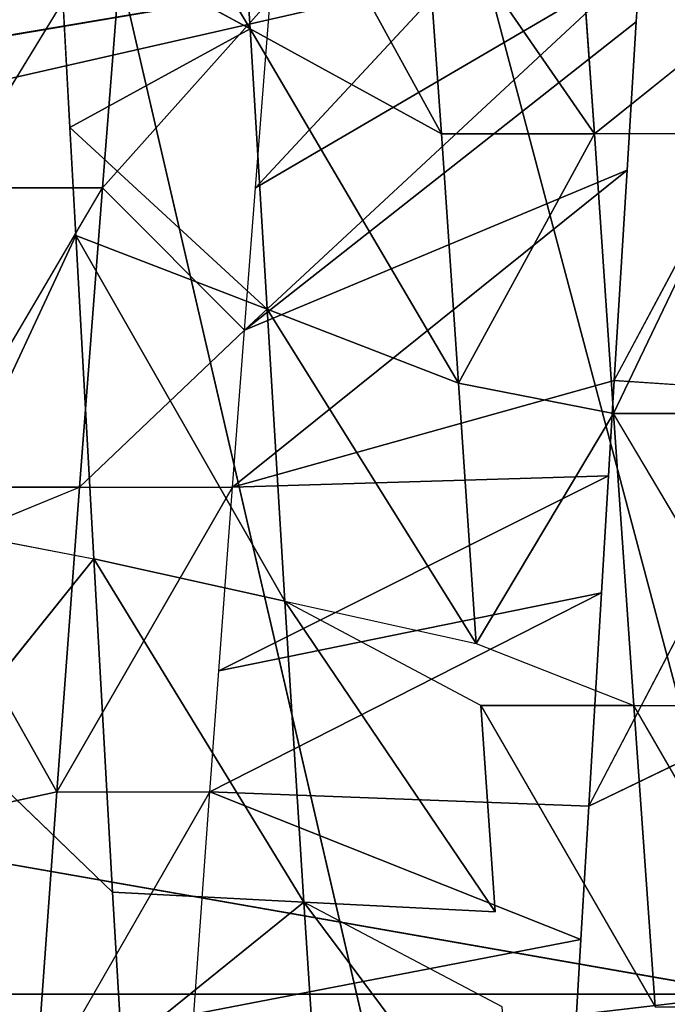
# Model space of a CAD drawing. Extents: x 0 to 40, y 0 to 81.9.
# Tile 282 of 623: x 4.831 to 5.201, y 74.874 to 75.437. Entities that reach past the tile are written whole.
import ezdxf

# ---------------------------------------------------------------- set-up
doc = ezdxf.new("R2010")
doc.units = 0
doc.header["$LTSCALE"] = 25.4
doc.layers.get('0').update_dxf_attribs({"color": 13, "linetype": 'CONTINUOUS'})

# ---------------------------------------------------------------- blocks, each defined once
blk = doc.blocks.new('ICE-TUBE-LED-S-8118_STL')
at = {"color": 0}
for p, q in [((75.51377, 18.65613, 44.27866), (75.19833, 16.85613, 44.25)), ((75.51377, 18.65613, 44.27866), (75.19833, 16.85613, 44.25)), ((75.19833, 18.65613, 44.25), (75.19833, 16.85613, 44.25)), ((75.19833, 18.65613, 44.25), (75.19833, 16.85613, 44.25)), ((75.40926, 18.65613, 47.73724), (75.81889, 16.85613, 47.63628)), ((75.40926, 18.65613, 47.73724), (75.81889, 16.85613, 47.63628)), ((75.81889, 16.85613, 44.36372), (75.51377, 18.65613, 44.27866)), ((75.81889, 16.85613, 44.36372), (75.51377, 18.65613, 44.27866)), ((75.29469, 17.34265, 44.43184), (75.31416, 17.25373, 44.43316)), ((75.29469, 17.34265, 44.43184), (75.31416, 17.25373, 44.43316)), ((75.45119, 17.33106, 44.44937), (75.31416, 17.25373, 44.43316)), ((75.45119, 17.33106, 44.44937), (75.31416, 17.25373, 44.43316)), ((75.45119, 17.33106, 44.44937), (75.48847, 17.24076, 44.45591)), ((75.48847, 17.32826, 44.45591), (75.48847, 17.24076, 44.45591)), ((75.48847, 17.32826, 44.45591), (75.6597, 17.22766, 44.49816)), ((75.46441, 17.32108, 47.93176), (75.44742, 17.23263, 47.93402)), ((75.46441, 17.32108, 47.93176), (75.6323, 17.24289, 47.9011)), ((75.34565, 17.31437, 47.94443), (75.25677, 17.22178, 47.94912)), ((75.34565, 17.31437, 47.94443), (75.44742, 17.23263, 47.93402)), ((75.6597, 17.31516, 44.49816), (75.6597, 17.22766, 44.49816)), ((75.6597, 17.31516, 44.49816), (75.82462, 17.21468, 44.55911)), ((75.31416, 17.25373, 44.43316), (75.14007, 17.26633, 44.42997)), ((75.31416, 17.25373, 44.43316), (75.14007, 17.26633, 44.42997)), ((75.14007, 17.26633, 44.42997), (75.31416, 17.16623, 44.43316)), ((75.94638, 17.26043, 47.80081), (75.75049, 17.1432, 47.67173)), ((75.94638, 17.26043, 47.80081), (75.75049, 17.1432, 47.67173)), ((75.31416, 17.25373, 44.43316), (75.48847, 17.15326, 44.45591)), ((75.31416, 17.25373, 44.43316), (75.48847, 17.24076, 44.45591)), ((75.31416, 17.25373, 44.43316), (75.31416, 17.16623, 44.43316)), ((75.31416, 17.25373, 44.43316), (75.48847, 17.24076, 44.45591)), ((75.6942, 17.24626, 47.8859), (75.8099, 17.25258, 47.85162)), ((75.8099, 17.25258, 47.85162), (75.75049, 17.1432, 47.67173)), ((75.8099, 17.25258, 47.85162), (75.75049, 17.1432, 47.67173)), ((75.6942, 17.24626, 47.8859), (75.59013, 17.13351, 47.7164)), ((75.6942, 17.24626, 47.8859), (75.59013, 17.13351, 47.7164)), ((75.6323, 17.24289, 47.9011), (75.6942, 17.24626, 47.8859)), ((75.6942, 17.24626, 47.8859), (75.75049, 17.1432, 47.67173)), ((75.6942, 17.24626, 47.8859), (75.75049, 17.1432, 47.67173)), ((75.6323, 17.24289, 47.9011), (75.42322, 17.12326, 47.74613)), ((75.6323, 17.24289, 47.9011), (75.42322, 17.12326, 47.74613)), ((75.44742, 17.23263, 47.93402), (75.6323, 17.24289, 47.9011)), ((75.44742, 17.23263, 47.93402), (75.6323, 17.24289, 47.9011)), ((75.48847, 17.24076, 44.45591), (75.48847, 17.15326, 44.45591)), ((75.48847, 17.24076, 44.45591), (75.57816, 17.14644, 44.47549)), ((75.48847, 17.24076, 44.45591), (75.6597, 17.22766, 44.49816)), ((75.48847, 17.24076, 44.45591), (75.6597, 17.22766, 44.49816)), ((75.6323, 17.24289, 47.9011), (75.59013, 17.13351, 47.7164)), ((75.6323, 17.24289, 47.9011), (75.59013, 17.13351, 47.7164)), ((75.25109, 17.11241, 47.75977), (75.44742, 17.23263, 47.93402)), ((75.25109, 17.11241, 47.75977), (75.44742, 17.23263, 47.93402)), ((75.25677, 17.22178, 47.94912), (75.44742, 17.23263, 47.93402)), ((75.25677, 17.22178, 47.94912), (75.44742, 17.23263, 47.93402)), ((75.42322, 17.12326, 47.74613), (75.44742, 17.23263, 47.93402)), ((75.42322, 17.12326, 47.74613), (75.44742, 17.23263, 47.93402)), ((75.6597, 17.22766, 44.49816), (75.57816, 17.14644, 44.47549)), ((75.767, 17.13176, 44.53541), (75.6597, 17.22766, 44.49816)), ((75.6597, 17.22766, 44.49816), (75.82462, 17.21468, 44.55911)), ((75.6597, 17.22766, 44.49816), (75.82462, 17.21468, 44.55911)), ((75.16699, 17.21658, 47.94975), (75.25677, 17.22178, 47.94912)), ((75.16699, 17.21658, 47.94975), (75.25109, 17.11241, 47.75977)), ((75.16699, 17.21658, 47.94975), (75.25109, 17.11241, 47.75977)), ((75.25677, 17.22178, 47.94912), (75.25109, 17.11241, 47.75977)), ((75.25677, 17.22178, 47.94912), (75.25109, 17.11241, 47.75977)), ((75.22965, 16.95408, 44.05025), (75.187, 17.17546, 44.42893)), ((75.187, 17.17546, 44.42893), (75.31416, 17.16623, 44.43316)), ((75.22965, 16.95408, 44.05025), (75.187, 17.17546, 44.42893)), ((75.31416, 17.16623, 44.43316), (75.22965, 16.95408, 44.05025)), ((75.31416, 17.16623, 44.43316), (75.22965, 16.95408, 44.05025)), ((75.30592, 16.94961, 44.05297), (75.31416, 17.16623, 44.43316)), ((75.30592, 16.94961, 44.05297), (75.31416, 17.16623, 44.43316)), ((75.42787, 16.94238, 44.06356), (75.31416, 17.16623, 44.43316)), ((75.31416, 17.16623, 44.43316), (75.38327, 17.16113, 44.43981)), ((75.42787, 16.94238, 44.06356), (75.31416, 17.16623, 44.43316)), ((75.49484, 16.93836, 44.07268), (75.38327, 17.16113, 44.43981)), ((75.38327, 17.16113, 44.43981), (75.48847, 17.15326, 44.45591)), ((75.49484, 16.93836, 44.07268), (75.38327, 17.16113, 44.43981)), ((75.42787, 16.94238, 44.06356), (75.38327, 17.16113, 44.43981)), ((75.42787, 16.94238, 44.06356), (75.38327, 17.16113, 44.43981)), ((75.48847, 17.15326, 44.45591), (75.49484, 16.93836, 44.07268)), ((75.66975, 16.92769, 44.10785), (75.48847, 17.15326, 44.45591)), ((75.48847, 17.15326, 44.45591), (75.57816, 17.14644, 44.47549)), ((75.66975, 16.92769, 44.10785), (75.48847, 17.15326, 44.45591)), ((75.54939, 16.93506, 44.08186), (75.48847, 17.15326, 44.45591)), ((75.54939, 16.93506, 44.08186), (75.48847, 17.15326, 44.45591)), ((75.48847, 17.15326, 44.45591), (75.49484, 16.93836, 44.07268)), ((75.90817, 17.15335, 47.61111), (75.69056, 17.03379, 47.49201)), ((75.90817, 17.15335, 47.61111), (75.69056, 17.03379, 47.49201)), ((75.75049, 17.1432, 47.67173), (75.90817, 17.15335, 47.61111)), ((75.75049, 17.1432, 47.67173), (75.90817, 17.15335, 47.61111)), ((75.54797, 17.02414, 47.53171), (75.75049, 17.1432, 47.67173)), ((75.54797, 17.02414, 47.53171), (75.75049, 17.1432, 47.67173)), ((75.57816, 17.14644, 44.47549), (75.6597, 17.14016, 44.49816)), ((75.75452, 16.92244, 44.131), (75.57816, 17.14644, 44.47549)), ((75.75452, 16.92244, 44.131), (75.57816, 17.14644, 44.47549)), ((75.66975, 16.92769, 44.10785), (75.57816, 17.14644, 44.47549)), ((75.66975, 16.92769, 44.10785), (75.57816, 17.14644, 44.47549)), ((75.75049, 17.1432, 47.67173), (75.59013, 17.13351, 47.7164)), ((75.75049, 17.1432, 47.67173), (75.59013, 17.13351, 47.7164)), ((75.75049, 17.1432, 47.67173), (75.69056, 17.03379, 47.49201)), ((75.75049, 17.1432, 47.67173), (75.69056, 17.03379, 47.49201)), ((75.78823, 16.92033, 44.14137), (75.6597, 17.14016, 44.49816)), ((75.90414, 16.91301, 44.18222), (75.6597, 17.14016, 44.49816)), ((75.6597, 17.14016, 44.49816), (75.767, 17.13176, 44.53541)), ((75.90414, 16.91301, 44.18222), (75.6597, 17.14016, 44.49816)), ((75.78823, 16.92033, 44.14137), (75.6597, 17.14016, 44.49816)), ((75.39902, 17.01388, 47.55824), (75.59013, 17.13351, 47.7164)), ((75.39902, 17.01388, 47.55824), (75.59013, 17.13351, 47.7164)), ((75.59013, 17.13351, 47.7164), (75.42322, 17.12326, 47.74613)), ((75.59013, 17.13351, 47.7164), (75.42322, 17.12326, 47.74613)), ((75.59013, 17.13351, 47.7164), (75.54797, 17.02414, 47.53171)), ((75.59013, 17.13351, 47.7164), (75.54797, 17.02414, 47.53171)), ((75.24541, 17.00303, 47.57041), (75.42322, 17.12326, 47.74613)), ((75.24541, 17.00303, 47.57041), (75.42322, 17.12326, 47.74613)), ((75.42322, 17.12326, 47.74613), (75.25109, 17.11241, 47.75977)), ((75.42322, 17.12326, 47.74613), (75.25109, 17.11241, 47.75977)), ((75.36343, 17.01139, 47.56242), (75.42322, 17.12326, 47.74613)), ((75.42322, 17.12326, 47.74613), (75.39902, 17.01388, 47.55824)), ((75.0761, 17.1011, 47.75631), (75.25109, 17.11241, 47.75977)), ((75.0761, 17.1011, 47.75631), (75.25109, 17.11241, 47.75977)), ((75.25109, 17.11241, 47.75977), (75.08925, 16.99172, 47.56732)), ((75.25109, 17.11241, 47.75977), (75.08925, 16.99172, 47.56732)), ((75.19107, 16.99913, 47.5711), (75.25109, 17.11241, 47.75977)), ((75.24541, 17.00303, 47.57041), (75.25109, 17.11241, 47.75977)), ((75.69056, 16.94629, 47.49201), (75.83179, 17.04397, 47.43775)), ((75.83179, 17.04397, 47.43775), (75.69056, 17.03379, 47.49201)), ((75.69056, 16.94629, 47.49201), (75.83179, 17.04397, 47.43775)), ((75.83179, 17.04397, 47.43775), (75.69056, 17.03379, 47.49201)), ((75.69056, 17.03379, 47.49201), (75.54797, 17.02414, 47.53171)), ((75.69056, 17.03379, 47.49201), (75.54797, 17.02414, 47.53171)), ((75.69056, 17.03379, 47.49201), (75.69056, 16.94629, 47.49201)), ((75.69056, 17.03379, 47.49201), (75.69056, 16.94629, 47.49201)), ((75.54797, 17.02414, 47.53171), (75.39902, 17.01388, 47.55824)), ((75.54797, 17.02414, 47.53171), (75.39902, 17.01388, 47.55824)), ((75.54797, 17.02414, 47.53171), (75.53059, 16.93546, 47.53558)), ((75.54797, 17.02414, 47.53171), (75.53059, 16.93546, 47.53558)), ((75.54797, 17.02414, 47.53171), (75.69056, 16.94629, 47.49201)), ((75.54797, 17.02414, 47.53171), (75.69056, 16.94629, 47.49201)), ((75.39902, 17.01388, 47.55824), (75.36343, 16.92389, 47.56242)), ((75.39902, 17.01388, 47.55824), (75.53059, 16.93546, 47.53558)), ((75.39902, 17.01388, 47.55824), (75.53059, 16.93546, 47.53558)), ((75.36343, 17.01139, 47.56242), (75.19107, 16.91163, 47.5711)), ((75.36343, 17.01139, 47.56242), (75.24541, 17.00303, 47.57041)), ((75.36343, 17.01139, 47.56242), (75.36343, 16.92389, 47.56242)), ((75.84733, 16.95764, 47.4308), (75.69056, 16.94629, 47.49201)), ((75.84733, 16.95764, 47.4308), (75.69056, 16.94629, 47.49201)), ((75.18427, 16.95671, 44.05005), (75.22965, 16.95408, 44.05025)), ((75.22965, 16.95408, 44.05025), (75.30592, 16.94961, 44.05297)), ((75.30592, 16.94961, 44.05297), (75.34946, 16.85954, 44.05587)), ((75.30592, 16.94961, 44.05297), (75.49486, 16.85085, 44.07268)), ((75.30592, 16.94961, 44.05297), (75.42787, 16.94238, 44.06356)), ((75.53059, 16.93546, 47.53558), (75.69056, 16.94629, 47.49201)), ((75.53059, 16.93546, 47.53558), (75.69056, 16.94629, 47.49201)), ((75.75704, 16.86348, 47.46841), (75.69056, 16.94629, 47.49201)), ((75.69056, 16.85879, 47.49201), (75.69056, 16.94629, 47.49201)), ((75.42787, 16.94238, 44.06356), (75.49484, 16.93836, 44.07268)), ((75.36343, 16.83639, 47.56242), (75.53059, 16.93546, 47.53558)), ((75.53059, 16.93546, 47.53558), (75.36343, 16.92389, 47.56242)), ((75.53059, 16.93546, 47.53558), (75.36343, 16.92389, 47.56242)), ((75.49484, 16.93836, 44.07268), (75.54939, 16.93506, 44.08186)), ((75.53059, 16.84796, 47.53558), (75.53059, 16.93546, 47.53558)), ((75.54939, 16.93506, 44.08186), (75.54353, 16.84791, 44.0808)), ((75.54939, 16.93506, 44.08186), (75.73473, 16.83617, 44.12523)), ((75.54939, 16.93506, 44.08186), (75.66975, 16.92769, 44.10785)), ((75.19107, 16.82413, 47.5711), (75.36343, 16.92389, 47.56242)), ((75.36343, 16.92389, 47.56242), (75.36343, 16.83639, 47.56242)), ((75.66975, 16.92769, 44.10785), (75.75452, 16.92244, 44.131)), ((75.75452, 16.92244, 44.131), (75.78823, 16.92033, 44.14137))]:
    blk.add_line(p, q, dxfattribs=at)
mesh = blk.add_polyface(dxfattribs=at)
corners = [(81.99833, 18.65613, 0), (32.39832, 18.53461, 0), (32.39832, 18.65613, 0), (33.41051, 17.76106, 0), (34.4478, 16.85461, 0), (35.42089, 15.87956, 0), (36.32527, 14.84046, 0), (37.15673, 13.74214, 0), (37.91139, 12.58971, 0), (38.58575, 11.38851, 0), (39.17668, 10.14416, 0), (39.68142, 8.86242, 0), (40.09764, 7.54925, 0), (40.42338, 6.21078, 0), (40.65715, 4.85321, 0), (40.79784, 3.48288, 0), (40.84481, 2.10613, 0), (81.99833, -14.44387, 0), (33.41051, -13.5488, 0), (32.39832, -14.44387, 0), (32.39832, -14.32234, 0), (34.4478, -12.64234, 0), (35.42089, -11.6673, 0), (36.32527, -10.6282, 0), (37.15673, -9.52987, 0), (37.91139, -8.37744, 0), (38.58575, -7.17625, 0), (39.17668, -5.93189, 0), (39.68142, -4.65015, 0), (40.09764, -3.33699, 0), (40.42338, -1.99851, 0), (40.65715, -0.64095, 0), (40.79784, 0.72939, 0)]
mesh.append_faces([[corners[k] for k in face] for face in [(0, 1, 2), (18, 19, 20)]], dxfattribs={"vtx0": -1, "color": 0})
mesh.append_faces([[corners[k] for k in face] for face in [(1, 0, 3), (3, 0, 4), (4, 0, 5), (5, 0, 6), (6, 0, 7), (7, 0, 8), (8, 0, 9), (9, 0, 10), (10, 0, 11), (11, 0, 12), (12, 0, 13), (13, 0, 14), (14, 0, 15), (15, 0, 16), (19, 18, 17)]], dxfattribs={"vtx0": -1, "vtx1": -1, "color": 0})
mesh.append_faces([[corners[k] for k in face] for face in [(16, 0, 17), (17, 18, 21), (17, 21, 22), (17, 22, 23), (17, 23, 24), (17, 24, 25), (17, 25, 26), (17, 26, 27), (17, 27, 28), (17, 28, 29), (17, 29, 30), (17, 30, 31), (17, 31, 32), (17, 32, 16)]], dxfattribs={"vtx0": -1, "vtx2": -1, "color": 0})
mesh = blk.add_polyface(dxfattribs=at)
corners = [(81.99833, -14.44387, 92), (32.39832, -14.32234, 92), (32.39832, -14.44387, 92), (33.41051, -13.5488, 92), (34.4478, -12.64234, 92), (35.42089, -11.6673, 92), (36.32527, -10.6282, 92), (37.15673, -9.52987, 92), (37.91139, -8.37744, 92), (38.58575, -7.17625, 92), (39.17668, -5.93189, 92), (39.68142, -4.65015, 92), (40.09764, -3.33699, 92), (40.42338, -1.99851, 92), (40.65715, -0.64095, 92), (40.79784, 0.72939, 92), (40.84481, 2.10613, 92), (33.41051, 17.76106, 92), (32.39832, 18.65613, 92), (32.39832, 18.53461, 92), (81.99833, 18.65613, 92), (34.4478, 16.85461, 92), (35.42089, 15.87956, 92), (36.32527, 14.84046, 92), (37.15673, 13.74214, 92), (37.91139, 12.58971, 92), (38.58575, 11.38851, 92), (39.17668, 10.14416, 92), (39.68142, 8.86242, 92), (40.09764, 7.54925, 92), (40.42338, 6.21078, 92), (40.65715, 4.85321, 92), (40.79784, 3.48288, 92)]
mesh.append_faces([[corners[k] for k in face] for face in [(0, 1, 2), (17, 18, 19)]], dxfattribs={"vtx0": -1, "color": 0})
mesh.append_faces([[corners[k] for k in face] for face in [(1, 0, 3), (3, 0, 4), (4, 0, 5), (5, 0, 6), (6, 0, 7), (7, 0, 8), (8, 0, 9), (9, 0, 10), (10, 0, 11), (11, 0, 12), (12, 0, 13), (13, 0, 14), (14, 0, 15), (15, 0, 16), (18, 17, 20), (20, 16, 0)]], dxfattribs={"vtx0": -1, "vtx1": -1, "color": 0})
mesh.append_faces([[corners[k] for k in face] for face in [(20, 17, 21), (20, 21, 22), (20, 22, 23), (20, 23, 24), (20, 24, 25), (20, 25, 26), (20, 26, 27), (20, 27, 28), (20, 28, 29), (20, 29, 30), (20, 30, 31), (20, 31, 32), (20, 32, 16)]], dxfattribs={"vtx0": -1, "vtx2": -1, "color": 0})
mesh = blk.add_polyface(dxfattribs=at)
corners = [(75.19833, 16.85613, 44.25), (74.98739, 18.65613, 44.26276), (74.98739, 16.85613, 44.26276), (75.19833, 18.65613, 44.25)]
mesh.append_faces([[corners[k] for k in face] for face in [(0, 1, 2), (1, 0, 3)]], dxfattribs={"vtx0": -1, "color": 0})
mesh = blk.add_polyface(dxfattribs=at)
corners = [(75.81889, 16.85613, 47.63628), (74.98739, 16.85613, 47.73724), (75.40926, 18.65613, 47.73724)]
mesh.append_faces([[corners[k] for k in face] for face in [(0, 1, 2)]], dxfattribs={"color": 0})
mesh = blk.add_polyface(dxfattribs=at)
corners = [(75.40926, 18.65613, 47.73724), (74.98739, 16.85613, 47.73724), (74.98739, 18.65613, 47.73724)]
mesh.append_faces([[corners[k] for k in face] for face in [(0, 1, 2)]], dxfattribs={"color": 0})
mesh = blk.add_polyface(dxfattribs=at)
corners = [(75.81889, 16.85613, 44.36372), (75.51377, 18.65613, 44.27866), (75.19833, 16.85613, 44.25)]
mesh.append_faces([[corners[k] for k in face] for face in [(0, 1, 2)]], dxfattribs={"color": 0})
mesh = blk.add_polyface(dxfattribs=at)
corners = [(75.51377, 18.65613, 44.27866), (75.19833, 18.65613, 44.25), (75.19833, 16.85613, 44.25)]
mesh.append_faces([[corners[k] for k in face] for face in [(0, 1, 2)]], dxfattribs={"color": 0})
mesh = blk.add_polyface(dxfattribs=at)
corners = [(75.81889, 16.85613, 47.63628), (75.40926, 18.65613, 47.73724), (75.81889, 18.65613, 47.63628)]
mesh.append_faces([[corners[k] for k in face] for face in [(0, 1, 2)]], dxfattribs={"color": 0})
mesh = blk.add_polyface(dxfattribs=at)
corners = [(75.81889, 18.65613, 44.36372), (75.51377, 18.65613, 44.27866), (75.81889, 16.85613, 44.36372)]
mesh.append_faces([[corners[k] for k in face] for face in [(0, 1, 2)]], dxfattribs={"color": 0})
mesh = blk.add_polyface(dxfattribs=at)
corners = [(75.29469, 17.34265, 44.43184), (75.14007, 17.26633, 44.42997), (75.14007, 17.35383, 44.42997)]
mesh.append_faces([[corners[k] for k in face] for face in [(0, 1, 2)]], dxfattribs={"color": 0})
mesh = blk.add_polyface(dxfattribs=at)
corners = [(75.31416, 17.25373, 44.43316), (75.14007, 17.26633, 44.42997), (75.29469, 17.34265, 44.43184)]
mesh.append_faces([[corners[k] for k in face] for face in [(0, 1, 2)]], dxfattribs={"color": 0})
mesh = blk.add_polyface(dxfattribs=at)
corners = [(75.45119, 17.33106, 44.44937), (75.31416, 17.25373, 44.43316), (75.29469, 17.34265, 44.43184)]
mesh.append_faces([[corners[k] for k in face] for face in [(0, 1, 2)]], dxfattribs={"color": 0})
mesh = blk.add_polyface(dxfattribs=at)
corners = [(75.48847, 17.24076, 44.45591), (75.31416, 17.25373, 44.43316), (75.45119, 17.33106, 44.44937)]
mesh.append_faces([[corners[k] for k in face] for face in [(0, 1, 2)]], dxfattribs={"color": 0})
mesh = blk.add_polyface(dxfattribs=at)
corners = [(75.6597, 17.22766, 44.49816), (75.48847, 17.24076, 44.45591), (75.48847, 17.32826, 44.45591)]
mesh.append_faces([[corners[k] for k in face] for face in [(0, 1, 2)]], dxfattribs={"color": 0})
mesh = blk.add_polyface(dxfattribs=at)
corners = [(75.6323, 17.24289, 47.9011), (75.46441, 17.32108, 47.93176), (75.44742, 17.23263, 47.93402)]
mesh.append_faces([[corners[k] for k in face] for face in [(0, 1, 2)]], dxfattribs={"color": 0})
mesh = blk.add_polyface(dxfattribs=at)
corners = [(75.44742, 17.23263, 47.93402), (75.34565, 17.31437, 47.94443), (75.25677, 17.22178, 47.94912)]
mesh.append_faces([[corners[k] for k in face] for face in [(0, 1, 2)]], dxfattribs={"color": 0})
mesh = blk.add_polyface(dxfattribs=at)
corners = [(75.82462, 17.21468, 44.55911), (75.6597, 17.22766, 44.49816), (75.6597, 17.31516, 44.49816)]
mesh.append_faces([[corners[k] for k in face] for face in [(0, 1, 2)]], dxfattribs={"color": 0})
mesh = blk.add_polyface(dxfattribs=at)
corners = [(75.31416, 17.16623, 44.43316), (75.14007, 17.26633, 44.42997), (75.31416, 17.25373, 44.43316)]
mesh.append_faces([[corners[k] for k in face] for face in [(0, 1, 2)]], dxfattribs={"color": 0})
mesh = blk.add_polyface(dxfattribs=at)
corners = [(75.94638, 17.26043, 47.80081), (75.75049, 17.1432, 47.67173), (75.90817, 17.15335, 47.61111)]
mesh.append_faces([[corners[k] for k in face] for face in [(0, 1, 2)]], dxfattribs={"color": 0})
mesh = blk.add_polyface(dxfattribs=at)
corners = [(75.8099, 17.25258, 47.85162), (75.75049, 17.1432, 47.67173), (75.94638, 17.26043, 47.80081)]
mesh.append_faces([[corners[k] for k in face] for face in [(0, 1, 2)]], dxfattribs={"color": 0})
mesh = blk.add_polyface(dxfattribs=at)
corners = [(75.48847, 17.15326, 44.45591), (75.31416, 17.25373, 44.43316), (75.48847, 17.24076, 44.45591)]
mesh.append_faces([[corners[k] for k in face] for face in [(0, 1, 2)]], dxfattribs={"color": 0})
mesh = blk.add_polyface(dxfattribs=at)
corners = [(75.6942, 17.24626, 47.8859), (75.75049, 17.1432, 47.67173), (75.8099, 17.25258, 47.85162)]
mesh.append_faces([[corners[k] for k in face] for face in [(0, 1, 2)]], dxfattribs={"color": 0})
mesh = blk.add_polyface(dxfattribs=at)
corners = [(75.6942, 17.24626, 47.8859), (75.59013, 17.13351, 47.7164), (75.75049, 17.1432, 47.67173)]
mesh.append_faces([[corners[k] for k in face] for face in [(0, 1, 2)]], dxfattribs={"color": 0})
mesh = blk.add_polyface(dxfattribs=at)
corners = [(75.6323, 17.24289, 47.9011), (75.59013, 17.13351, 47.7164), (75.6942, 17.24626, 47.8859)]
mesh.append_faces([[corners[k] for k in face] for face in [(0, 1, 2)]], dxfattribs={"color": 0})
mesh = blk.add_polyface(dxfattribs=at)
corners = [(75.6323, 17.24289, 47.9011), (75.42322, 17.12326, 47.74613), (75.59013, 17.13351, 47.7164)]
mesh.append_faces([[corners[k] for k in face] for face in [(0, 1, 2)]], dxfattribs={"color": 0})
mesh = blk.add_polyface(dxfattribs=at)
corners = [(75.44742, 17.23263, 47.93402), (75.42322, 17.12326, 47.74613), (75.6323, 17.24289, 47.9011)]
mesh.append_faces([[corners[k] for k in face] for face in [(0, 1, 2)]], dxfattribs={"color": 0})
mesh = blk.add_polyface(dxfattribs=at)
corners = [(75.6597, 17.22766, 44.49816), (75.57816, 17.14644, 44.47549), (75.48847, 17.24076, 44.45591)]
mesh.append_faces([[corners[k] for k in face] for face in [(0, 1, 2)]], dxfattribs={"color": 0})
mesh = blk.add_polyface(dxfattribs=at)
corners = [(75.25677, 17.22178, 47.94912), (75.25109, 17.11241, 47.75977), (75.44742, 17.23263, 47.93402)]
mesh.append_faces([[corners[k] for k in face] for face in [(0, 1, 2)]], dxfattribs={"color": 0})
mesh = blk.add_polyface(dxfattribs=at)
corners = [(75.44742, 17.23263, 47.93402), (75.25109, 17.11241, 47.75977), (75.42322, 17.12326, 47.74613)]
mesh.append_faces([[corners[k] for k in face] for face in [(0, 1, 2)]], dxfattribs={"color": 0})
mesh = blk.add_polyface(dxfattribs=at)
corners = [(75.82462, 17.21468, 44.55911), (75.767, 17.13176, 44.53541), (75.6597, 17.22766, 44.49816)]
mesh.append_faces([[corners[k] for k in face] for face in [(0, 1, 2)]], dxfattribs={"color": 0})
mesh = blk.add_polyface(dxfattribs=at)
corners = [(75.16699, 17.21658, 47.94975), (75.0761, 17.1011, 47.75631), (75.25109, 17.11241, 47.75977)]
mesh.append_faces([[corners[k] for k in face] for face in [(0, 1, 2)]], dxfattribs={"color": 0})
mesh = blk.add_polyface(dxfattribs=at)
corners = [(75.16699, 17.21658, 47.94975), (75.25109, 17.11241, 47.75977), (75.25677, 17.22178, 47.94912)]
mesh.append_faces([[corners[k] for k in face] for face in [(0, 1, 2)]], dxfattribs={"color": 0})
mesh = blk.add_polyface(dxfattribs=at)
corners = [(75.187, 17.17546, 44.42893), (75.22965, 16.95408, 44.05025), (75.18427, 16.95671, 44.05005)]
mesh.append_faces([[corners[k] for k in face] for face in [(0, 1, 2)]], dxfattribs={"color": 0})
mesh = blk.add_polyface(dxfattribs=at)
corners = [(75.31416, 17.16623, 44.43316), (75.22965, 16.95408, 44.05025), (75.187, 17.17546, 44.42893)]
mesh.append_faces([[corners[k] for k in face] for face in [(0, 1, 2)]], dxfattribs={"color": 0})
mesh = blk.add_polyface(dxfattribs=at)
corners = [(75.31416, 17.16623, 44.43316), (75.30592, 16.94961, 44.05297), (75.22965, 16.95408, 44.05025)]
mesh.append_faces([[corners[k] for k in face] for face in [(0, 1, 2)]], dxfattribs={"color": 0})
mesh = blk.add_polyface(dxfattribs=at)
corners = [(75.31416, 17.16623, 44.43316), (75.42787, 16.94238, 44.06356), (75.30592, 16.94961, 44.05297)]
mesh.append_faces([[corners[k] for k in face] for face in [(0, 1, 2)]], dxfattribs={"color": 0})
mesh = blk.add_polyface(dxfattribs=at)
corners = [(75.38327, 17.16113, 44.43981), (75.42787, 16.94238, 44.06356), (75.31416, 17.16623, 44.43316)]
mesh.append_faces([[corners[k] for k in face] for face in [(0, 1, 2)]], dxfattribs={"color": 0})
mesh = blk.add_polyface(dxfattribs=at)
corners = [(75.48847, 17.15326, 44.45591), (75.49484, 16.93836, 44.07268), (75.38327, 17.16113, 44.43981)]
mesh.append_faces([[corners[k] for k in face] for face in [(0, 1, 2)]], dxfattribs={"color": 0})
mesh = blk.add_polyface(dxfattribs=at)
corners = [(75.38327, 17.16113, 44.43981), (75.49484, 16.93836, 44.07268), (75.42787, 16.94238, 44.06356)]
mesh.append_faces([[corners[k] for k in face] for face in [(0, 1, 2)]], dxfattribs={"color": 0})
mesh = blk.add_polyface(dxfattribs=at)
corners = [(75.57816, 17.14644, 44.47549), (75.66975, 16.92769, 44.10785), (75.48847, 17.15326, 44.45591)]
mesh.append_faces([[corners[k] for k in face] for face in [(0, 1, 2)]], dxfattribs={"color": 0})
mesh = blk.add_polyface(dxfattribs=at)
corners = [(75.48847, 17.15326, 44.45591), (75.66975, 16.92769, 44.10785), (75.54939, 16.93506, 44.08186)]
mesh.append_faces([[corners[k] for k in face] for face in [(0, 1, 2)]], dxfattribs={"color": 0})
mesh = blk.add_polyface(dxfattribs=at)
corners = [(75.48847, 17.15326, 44.45591), (75.54939, 16.93506, 44.08186), (75.49484, 16.93836, 44.07268)]
mesh.append_faces([[corners[k] for k in face] for face in [(0, 1, 2)]], dxfattribs={"color": 0})
mesh = blk.add_polyface(dxfattribs=at)
corners = [(75.90817, 17.15335, 47.61111), (75.69056, 17.03379, 47.49201), (75.83179, 17.04397, 47.43775)]
mesh.append_faces([[corners[k] for k in face] for face in [(0, 1, 2)]], dxfattribs={"color": 0})
mesh = blk.add_polyface(dxfattribs=at)
corners = [(75.75049, 17.1432, 47.67173), (75.69056, 17.03379, 47.49201), (75.90817, 17.15335, 47.61111)]
mesh.append_faces([[corners[k] for k in face] for face in [(0, 1, 2)]], dxfattribs={"color": 0})
mesh = blk.add_polyface(dxfattribs=at)
corners = [(75.59013, 17.13351, 47.7164), (75.54797, 17.02414, 47.53171), (75.75049, 17.1432, 47.67173)]
mesh.append_faces([[corners[k] for k in face] for face in [(0, 1, 2)]], dxfattribs={"color": 0})
mesh = blk.add_polyface(dxfattribs=at)
corners = [(75.75049, 17.1432, 47.67173), (75.54797, 17.02414, 47.53171), (75.69056, 17.03379, 47.49201)]
mesh.append_faces([[corners[k] for k in face] for face in [(0, 1, 2)]], dxfattribs={"color": 0})
mesh = blk.add_polyface(dxfattribs=at)
corners = [(75.57816, 17.14644, 44.47549), (75.78823, 16.92033, 44.14137), (75.75452, 16.92244, 44.131), (75.6597, 17.14016, 44.49816)]
mesh.append_faces([[corners[k] for k in face] for face in [(0, 1, 2), (1, 0, 3)]], dxfattribs={"vtx0": -1, "color": 0})
mesh = blk.add_polyface(dxfattribs=at)
corners = [(75.57816, 17.14644, 44.47549), (75.75452, 16.92244, 44.131), (75.66975, 16.92769, 44.10785)]
mesh.append_faces([[corners[k] for k in face] for face in [(0, 1, 2)]], dxfattribs={"color": 0})
mesh = blk.add_polyface(dxfattribs=at)
corners = [(75.767, 17.13176, 44.53541), (75.90414, 16.91301, 44.18222), (75.6597, 17.14016, 44.49816)]
mesh.append_faces([[corners[k] for k in face] for face in [(0, 1, 2)]], dxfattribs={"color": 0})
mesh = blk.add_polyface(dxfattribs=at)
corners = [(75.6597, 17.14016, 44.49816), (75.90414, 16.91301, 44.18222), (75.78823, 16.92033, 44.14137)]
mesh.append_faces([[corners[k] for k in face] for face in [(0, 1, 2)]], dxfattribs={"color": 0})
mesh = blk.add_polyface(dxfattribs=at)
corners = [(75.42322, 17.12326, 47.74613), (75.39902, 17.01388, 47.55824), (75.59013, 17.13351, 47.7164)]
mesh.append_faces([[corners[k] for k in face] for face in [(0, 1, 2)]], dxfattribs={"color": 0})
mesh = blk.add_polyface(dxfattribs=at)
corners = [(75.59013, 17.13351, 47.7164), (75.39902, 17.01388, 47.55824), (75.54797, 17.02414, 47.53171)]
mesh.append_faces([[corners[k] for k in face] for face in [(0, 1, 2)]], dxfattribs={"color": 0})
mesh = blk.add_polyface(dxfattribs=at)
corners = [(75.25109, 17.11241, 47.75977), (75.24541, 17.00303, 47.57041), (75.42322, 17.12326, 47.74613)]
mesh.append_faces([[corners[k] for k in face] for face in [(0, 1, 2)]], dxfattribs={"color": 0})
mesh = blk.add_polyface(dxfattribs=at)
corners = [(75.42322, 17.12326, 47.74613), (75.24541, 17.00303, 47.57041), (75.36343, 17.01139, 47.56242)]
mesh.append_faces([[corners[k] for k in face] for face in [(0, 1, 2)]], dxfattribs={"color": 0})
mesh = blk.add_polyface(dxfattribs=at)
corners = [(75.25109, 17.11241, 47.75977), (75.0761, 17.1011, 47.75631), (75.08925, 16.99172, 47.56732)]
mesh.append_faces([[corners[k] for k in face] for face in [(0, 1, 2)]], dxfattribs={"color": 0})
mesh = blk.add_polyface(dxfattribs=at)
corners = [(75.25109, 17.11241, 47.75977), (75.08925, 16.99172, 47.56732), (75.19107, 16.99913, 47.5711)]
mesh.append_faces([[corners[k] for k in face] for face in [(0, 1, 2)]], dxfattribs={"color": 0})
mesh = blk.add_polyface(dxfattribs=at)
corners = [(75.83179, 17.04397, 47.43775), (75.69056, 17.03379, 47.49201), (75.69056, 16.94629, 47.49201)]
mesh.append_faces([[corners[k] for k in face] for face in [(0, 1, 2)]], dxfattribs={"color": 0})
mesh = blk.add_polyface(dxfattribs=at)
corners = [(75.84733, 16.95764, 47.4308), (75.83179, 17.04397, 47.43775), (75.69056, 16.94629, 47.49201)]
mesh.append_faces([[corners[k] for k in face] for face in [(0, 1, 2)]], dxfattribs={"color": 0})
mesh = blk.add_polyface(dxfattribs=at)
corners = [(75.69056, 17.03379, 47.49201), (75.54797, 17.02414, 47.53171), (75.69056, 16.94629, 47.49201)]
mesh.append_faces([[corners[k] for k in face] for face in [(0, 1, 2)]], dxfattribs={"color": 0})
mesh = blk.add_polyface(dxfattribs=at)
corners = [(75.54797, 17.02414, 47.53171), (75.39902, 17.01388, 47.55824), (75.53059, 16.93546, 47.53558)]
mesh.append_faces([[corners[k] for k in face] for face in [(0, 1, 2)]], dxfattribs={"color": 0})
mesh = blk.add_polyface(dxfattribs=at)
corners = [(75.69056, 16.94629, 47.49201), (75.54797, 17.02414, 47.53171), (75.53059, 16.93546, 47.53558)]
mesh.append_faces([[corners[k] for k in face] for face in [(0, 1, 2)]], dxfattribs={"color": 0})
mesh = blk.add_polyface(dxfattribs=at)
corners = [(75.53059, 16.93546, 47.53558), (75.39902, 17.01388, 47.55824), (75.36343, 16.92389, 47.56242)]
mesh.append_faces([[corners[k] for k in face] for face in [(0, 1, 2)]], dxfattribs={"color": 0})
mesh = blk.add_polyface(dxfattribs=at)
corners = [(75.36343, 16.92389, 47.56242), (75.19107, 16.91163, 47.5711), (75.19107, 16.82413, 47.5711), (75.36343, 17.01139, 47.56242)]
mesh.append_faces([[corners[k] for k in face] for face in [(0, 1, 2), (1, 0, 3)]], dxfattribs={"vtx0": -1, "color": 0})
mesh = blk.add_polyface(dxfattribs=at)
corners = [(75.84733, 16.95764, 47.4308), (75.69056, 16.94629, 47.49201), (75.75704, 16.86348, 47.46841)]
mesh.append_faces([[corners[k] for k in face] for face in [(0, 1, 2)]], dxfattribs={"color": 0})
mesh = blk.add_polyface(dxfattribs=at)
corners = [(75.49486, 16.85085, 44.07268), (75.34946, 16.85954, 44.05587), (75.30592, 16.94961, 44.05297)]
mesh.append_faces([[corners[k] for k in face] for face in [(0, 1, 2)]], dxfattribs={"color": 0})
mesh = blk.add_polyface(dxfattribs=at)
corners = [(75.69056, 16.85879, 47.49201), (75.53059, 16.93546, 47.53558), (75.53059, 16.84796, 47.53558), (75.69056, 16.94629, 47.49201)]
mesh.append_faces([[corners[k] for k in face] for face in [(0, 1, 2), (1, 0, 3)]], dxfattribs={"vtx0": -1, "color": 0})
mesh = blk.add_polyface(dxfattribs=at)
corners = [(75.53059, 16.93546, 47.53558), (75.36343, 16.92389, 47.56242), (75.36343, 16.83639, 47.56242)]
mesh.append_faces([[corners[k] for k in face] for face in [(0, 1, 2)]], dxfattribs={"color": 0})
mesh = blk.add_polyface(dxfattribs=at)
corners = [(75.73473, 16.83617, 44.12523), (75.54353, 16.84791, 44.0808), (75.54939, 16.93506, 44.08186)]
mesh.append_faces([[corners[k] for k in face] for face in [(0, 1, 2)]], dxfattribs={"color": 0})
mesh = blk.add_polyface(dxfattribs=at)
corners = [(75.92018, 16.82449, 44.18853), (75.73473, 16.83617, 44.12523), (75.78823, 16.92033, 44.14137)]
mesh.append_faces([[corners[k] for k in face] for face in [(0, 1, 2)]], dxfattribs={"color": 0})

msp = doc.modelspace()

# ---------------------------------------------------------------- block references
at = {"color": 8, "rotation": 90.00000000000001}
msp.add_blockref('ICE-TUBE-LED-S-8118_STL', (22.10613, -0.3188, 254.70001), dxfattribs=at)

doc.saveas('drawing.dxf')
